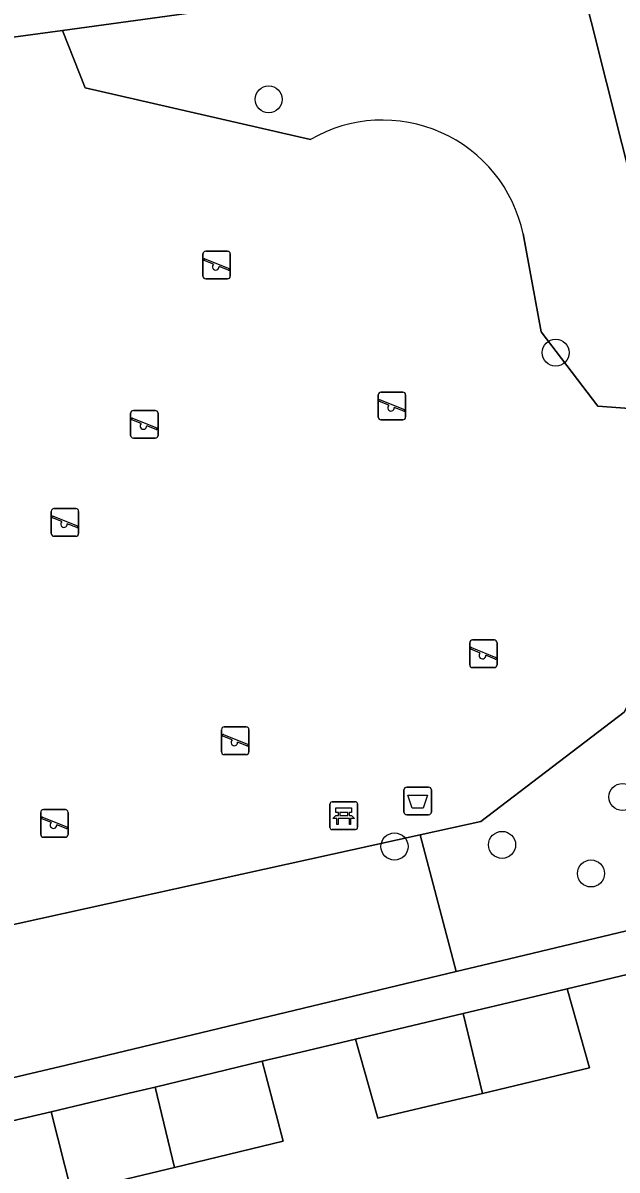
# Model space of a CAD drawing. Extents: x 159716 to 160783, y 383290 to 384031.
# Drawn here: x 160213.16 to 160234.64, y 383601.56 to 383643.06 of the extents above; entities that cross this region are included whole.
import ezdxf

# ---------------------------------------------------------------- set-up
doc = ezdxf.new("R2010")
doc.units = 0
for name, color, linetype in [('IMGEO_Afvalbak', 7, 'Continuous'), ('IMGEO_Bank', 7, 'Continuous'), ('IMGEO_Boom', 7, 'Continuous'), ('IMGEO_Erf', 7, 'Continuous'), ('IMGEO_Groenvoorziening', 7, 'Continuous'), ('IMGEO_Pand', 7, 'Continuous'), ('IMGEO_Rijbaan_lokaal_open', 7, 'Continuous'), ('IMGEO_Speelvoorziening', 7, 'Continuous'), ('IMGEO_Voetpad_open', 7, 'Continuous')]:
    doc.layers.add(name, color=color, linetype=linetype)

msp = doc.modelspace()

# ---------------------------------------------------------------- linework, layer by layer
at = {"layer": 'IMGEO_Afvalbak'}
for p, q in [((160226.935, 383614.512), (160226.935, 383615.312)), ((160226.935, 383615.312), (160226.935, 383614.512)), ((160227.035, 383615.412), (160227.825, 383615.412)), ((160227.825, 383615.412), (160227.035, 383615.412)), ((160227.925, 383615.312), (160227.925, 383614.512)), ((160227.925, 383614.512), (160227.925, 383615.312)), ((160227.825, 383614.412), (160227.035, 383614.412)), ((160227.035, 383614.412), (160227.825, 383614.412))]:
    msp.add_line(p, q, dxfattribs=at)
msp.add_lwpolyline([(160227.078, 383615.126), (160227.782, 383615.126), (160227.633, 383614.656), (160227.227, 383614.656), (160227.078, 383615.126)], dxfattribs=at)
for centre, start, end in [((160227.035, 383615.312), 90, 180), ((160227.035, 383615.312), 90, 180), ((160227.825, 383615.312), 0, 90), ((160227.825, 383615.312), 360, 90), ((160227.035, 383614.512), 180, 270), ((160227.035, 383614.512), 180, 270), ((160227.825, 383614.512), 270, 0), ((160227.825, 383614.512), 270, 0)]:
    msp.add_arc(centre, 0.1, start, end, dxfattribs=at)
at = {"layer": 'IMGEO_Bank'}
for p, q in [((160224.258, 383613.956), (160224.258, 383614.797)), ((160224.258, 383614.797), (160224.258, 383613.956)), ((160224.333, 383614.881), (160225.174, 383614.881)), ((160225.174, 383614.881), (160224.333, 383614.881)), ((160224.567, 383614.387), (160224.567, 383614.493)), ((160224.611, 383614.493), (160224.611, 383614.387)), ((160224.899, 383614.499), (160224.617, 383614.499)), ((160224.905, 383614.387), (160224.905, 383614.493)), ((160224.949, 383614.493), (160224.949, 383614.387)), ((160225.258, 383614.806), (160225.258, 383613.965)), ((160225.258, 383613.965), (160225.258, 383614.806)), ((160224.955, 383614.279), (160224.562, 383614.279)), ((160224.617, 383614.381), (160224.899, 383614.381)), ((160225.183, 383613.881), (160224.342, 383613.881)), ((160224.342, 383613.881), (160225.183, 383613.881))]:
    msp.add_line(p, q, dxfattribs=at)
for points in [[(160224.561, 383614.499), (160224.475, 383614.499), (160224.475, 383614.66), (160225.038, 383614.66), (160225.038, 383614.499), (160224.955, 383614.499)], [(160224.505, 383614.279), (160224.363, 383614.279), (160224.475, 383614.381), (160224.561, 383614.381)], [(160224.555, 383614.272), (160224.555, 383614.065), (160224.512, 383614.065), (160224.512, 383614.272)], [(160224.955, 383614.381), (160225.038, 383614.381), (160225.15, 383614.279), (160225.011, 383614.279)], [(160225.005, 383614.272), (160225.005, 383614.065), (160224.961, 383614.065), (160224.961, 383614.272)]]:
    msp.add_lwpolyline(points, dxfattribs=at)
for centre, radius, start, end in [((160224.336, 383614.803), 0.0779, 92.4484, 184.2845), ((160224.336, 383614.803), 0.0779, 92.4484, 184.2845), ((160224.56, 383614.492), 0.00671, 2.8957, 87.1043), ((160224.617, 383614.492), 0.00671, 92.8957, 177.1043), ((160224.899, 383614.492), 0.00671, 2.8957, 87.1043), ((160224.956, 383614.492), 0.00671, 92.8957, 177.1043), ((160225.18, 383614.803), 0.0779, 2.4484, 94.2845), ((160225.18, 383614.803), 0.0779, 2.4484, 94.2845), ((160224.505, 383614.272), 0.00671, 2.8957, 87.1043), ((160224.562, 383614.272), 0.00671, 92.8957, 177.1043), ((160224.56, 383614.388), 0.00671, 272.8957, 357.1043), ((160224.617, 383614.388), 0.00671, 182.8957, 267.1043), ((160224.899, 383614.388), 0.00671, 272.8957, 357.1043), ((160224.956, 383614.388), 0.00671, 182.8957, 267.1043), ((160224.954, 383614.272), 0.00671, 2.8957, 87.1043), ((160225.011, 383614.272), 0.00671, 92.8957, 177.1043), ((160224.336, 383613.959), 0.0779, 182.4484, 274.2845), ((160224.336, 383613.959), 0.0779, 182.4484, 274.2845), ((160225.18, 383613.959), 0.0779, 272.4484, 4.2845), ((160225.18, 383613.959), 0.0779, 272.4484, 4.2845)]:
    msp.add_arc(centre, radius, start, end, dxfattribs=at)
at = {"layer": 'IMGEO_Boom'}
for centre in [(160222.043, 383640.291), (160232.419, 383631.129), (160234.832, 383615.055), (160226.591, 383613.264), (160230.481, 383613.323), (160233.694, 383612.289)]:
    msp.add_circle(centre, 0.489, dxfattribs=at)
at = {"layer": 'IMGEO_Erf'}
msp.add_lwpolyline([(160244.866, 383601.082), (160242.228, 383610.369), (160242.159, 383610.352), (160242.823, 383607.579), (160238.914, 383606.677), (160238.281, 383609.417), (160232.835, 383608.117), (160233.645, 383605.258), (160229.773, 383604.335), (160228.842, 383604.113), (160225.986, 383603.432), (160225.188, 383606.295), (160223.202, 383605.83), (160221.809, 383605.504), (160222.569, 383602.602), (160218.641, 383601.657), (160214.916, 383600.762), (160214.179, 383603.669), (160210.697, 383602.852), (160211.443, 383599.884), (160207.498, 383598.933), (160206.832, 383601.915), (160202.466, 383600.856), (160196.924, 383643.324)], dxfattribs=at)
at = {"layer": 'IMGEO_Groenvoorziening'}
for points in [[(160233.141, 383645.332), (160231.136, 383645.055), (160226.31, 383644.387), (160220.488, 383643.593), (160214.586, 383642.789), (160215.406, 383640.709), (160223.558, 383638.841)], [(160231.241, 383635.426), (160231.888, 383631.887), (160233.937, 383629.192), (160237.374, 383628.936), (160236.476, 383632.08), (160233.141, 383645.332)], [(160223.558, 383638.841), (160215.406, 383640.709), (160214.586, 383642.789), (160209.044, 383642.033), (160208.8, 383642), (160209.07, 383641.277), (160212.326, 383633.891)], [(160237.374, 383628.936), (160233.937, 383629.192), (160231.888, 383631.887), (160231.241, 383635.426)], [(160212.178, 383623.193), (160209.649, 383619.903), (160211.563, 383612.946), (160210.586, 383612.347), (160209.812, 383609.778), (160227.518, 383613.686), (160229.71, 383614.17), (160234.9, 383618.123), (160238.442, 383625.195), (160237.374, 383628.936)], [(160227.518, 383613.686), (160209.812, 383609.778)], [(160210.185, 383604.422), (160210.263, 383604.307), (160214.718, 383605.353), (160228.826, 383608.739), (160227.518, 383613.686)]]:
    msp.add_lwpolyline(points, dxfattribs=at)
msp.add_lwpolyline([(160238.442, 383625.195), (160234.9, 383618.123), (160229.71, 383614.17), (160227.518, 383613.686), (160228.826, 383608.739), (160230.749, 383609.201), (160240.868, 383611.63), (160241.805, 383611.855), (160242.222, 383611.955)], close=True, dxfattribs=at)
msp.add_arc((160226.164, 383634.354), 5.189, 11.9245, 120.1464, dxfattribs=at)
msp.add_arc((160226.164, 383634.354), 5.189, 11.9245, 120.1464, dxfattribs=at)
at = {"layer": 'IMGEO_Pand'}
for points in [[(160232.835, 383608.117), (160229.077, 383607.222), (160229.773, 383604.335), (160233.645, 383605.258)], [(160229.077, 383607.222), (160225.188, 383606.295), (160225.986, 383603.432), (160228.842, 383604.113), (160229.773, 383604.335)], [(160221.809, 383605.504), (160217.939, 383604.563), (160218.641, 383601.657), (160222.569, 383602.602)], [(160217.939, 383604.563), (160217.006, 383604.336), (160214.179, 383603.669), (160214.916, 383600.762), (160218.641, 383601.657)]]:
    msp.add_lwpolyline(points, close=True, dxfattribs=at)
at = {"layer": 'IMGEO_Rijbaan_lokaal_open'}
msp.add_lwpolyline([(160233.141, 383645.332), (160236.476, 383632.08), (160237.374, 383628.936), (160238.442, 383625.195), (160242.222, 383611.955), (160241.805, 383611.855), (160242.228, 383610.369), (160244.866, 383601.082), (160246.837, 383594.126), (160249.638, 383584.324), (160251.077, 383585.455), (160249.911, 383589.473), (160250.104, 383589.769)], dxfattribs=at)
at = {"layer": 'IMGEO_Speelvoorziening'}
for p, q in [((160219.667, 383633.898), (160219.667, 383634.698)), ((160219.667, 383634.698), (160219.667, 383633.898)), ((160220.05, 383634.326), (160219.711, 383634.463)), ((160219.736, 383634.523), (160220.612, 383634.17)), ((160219.767, 383634.798), (160220.557, 383634.798)), ((160220.557, 383634.798), (160219.767, 383634.798)), ((160220.657, 383634.698), (160220.657, 383633.898)), ((160220.657, 383633.898), (160220.657, 383634.698)), ((160220.588, 383634.11), (160220.248, 383634.247)), ((160220.557, 383633.798), (160219.767, 383633.798)), ((160219.767, 383633.798), (160220.557, 383633.798)), ((160226.003, 383628.799), (160226.003, 383629.599)), ((160226.003, 383629.599), (160226.003, 383628.799)), ((160226.072, 383629.424), (160226.948, 383629.071)), ((160226.103, 383629.699), (160226.893, 383629.699)), ((160226.893, 383629.699), (160226.103, 383629.699)), ((160226.993, 383629.599), (160226.993, 383628.799)), ((160226.993, 383628.799), (160226.993, 383629.599)), ((160217.153, 383629.038), (160217.943, 383629.038)), ((160217.943, 383629.038), (160217.153, 383629.038)), ((160226.386, 383629.227), (160226.047, 383629.364)), ((160226.924, 383629.011), (160226.584, 383629.148)), ((160217.053, 383628.138), (160217.053, 383628.938)), ((160217.053, 383628.938), (160217.053, 383628.138)), ((160217.436, 383628.566), (160217.097, 383628.703)), ((160217.122, 383628.763), (160217.998, 383628.41)), ((160218.043, 383628.938), (160218.043, 383628.138)), ((160218.043, 383628.138), (160218.043, 383628.938)), ((160226.893, 383628.699), (160226.103, 383628.699)), ((160226.103, 383628.699), (160226.893, 383628.699)), ((160217.974, 383628.35), (160217.634, 383628.487)), ((160217.943, 383628.038), (160217.153, 383628.038)), ((160217.153, 383628.038), (160217.943, 383628.038)), ((160214.183, 383624.588), (160214.183, 383625.388)), ((160214.183, 383625.388), (160214.183, 383624.588)), ((160214.283, 383625.488), (160215.073, 383625.488)), ((160215.073, 383625.488), (160214.283, 383625.488)), ((160215.173, 383625.388), (160215.173, 383624.588)), ((160215.173, 383624.588), (160215.173, 383625.388)), ((160214.566, 383625.016), (160214.227, 383625.153)), ((160214.252, 383625.213), (160215.128, 383624.86)), ((160215.104, 383624.8), (160214.764, 383624.937)), ((160215.073, 383624.488), (160214.283, 383624.488)), ((160214.283, 383624.488), (160215.073, 383624.488)), ((160229.411, 383620.735), (160230.201, 383620.735)), ((160230.201, 383620.735), (160229.411, 383620.735)), ((160229.311, 383619.835), (160229.311, 383620.635)), ((160229.311, 383620.635), (160229.311, 383619.835)), ((160229.694, 383620.263), (160229.355, 383620.4)), ((160229.38, 383620.46), (160230.256, 383620.107)), ((160230.301, 383620.635), (160230.301, 383619.835)), ((160230.301, 383619.835), (160230.301, 383620.635)), ((160230.232, 383620.047), (160229.892, 383620.184)), ((160230.201, 383619.735), (160229.411, 383619.735)), ((160229.411, 383619.735), (160230.201, 383619.735)), ((160220.339, 383616.69), (160220.339, 383617.49)), ((160220.339, 383617.49), (160220.339, 383616.69)), ((160220.439, 383617.59), (160221.229, 383617.59)), ((160221.229, 383617.59), (160220.439, 383617.59)), ((160221.329, 383617.49), (160221.329, 383616.69)), ((160221.329, 383616.69), (160221.329, 383617.49)), ((160220.722, 383617.118), (160220.383, 383617.255)), ((160220.408, 383617.315), (160221.284, 383616.962)), ((160221.26, 383616.902), (160220.92, 383617.039)), ((160221.229, 383616.59), (160220.439, 383616.59)), ((160220.439, 383616.59), (160221.229, 383616.59)), ((160213.804, 383613.699), (160213.804, 383614.499)), ((160213.804, 383614.499), (160213.804, 383613.699)), ((160213.904, 383614.599), (160214.694, 383614.599)), ((160214.694, 383614.599), (160213.904, 383614.599)), ((160214.794, 383614.499), (160214.794, 383613.699)), ((160214.794, 383613.699), (160214.794, 383614.499)), ((160214.187, 383614.127), (160213.848, 383614.264)), ((160213.873, 383614.324), (160214.749, 383613.971)), ((160214.725, 383613.911), (160214.385, 383614.048)), ((160214.694, 383613.599), (160213.904, 383613.599)), ((160213.904, 383613.599), (160214.694, 383613.599))]:
    msp.add_line(p, q, dxfattribs=at)
for centre, radius, start, end in [((160219.767, 383634.698), 0.1, 90, 180), ((160219.767, 383634.698), 0.1, 90, 180), ((160219.724, 383634.493), 0.0327, 68.078, 248.078), ((160220.557, 383634.698), 0.1, 0, 90), ((160220.557, 383634.698), 0.1, 360, 90), ((160220.129, 383634.236), 0.12, 130.9928, 5.1632), ((160220.6, 383634.14), 0.0327, 248.078, 68.078), ((160219.767, 383633.898), 0.1, 180, 270), ((160219.767, 383633.898), 0.1, 180, 270), ((160220.557, 383633.898), 0.1, 270, 0), ((160220.557, 383633.898), 0.1, 270, 0), ((160226.103, 383629.599), 0.1, 90, 180), ((160226.103, 383629.599), 0.1, 90, 180), ((160226.06, 383629.394), 0.0327, 68.078, 248.078), ((160226.893, 383629.599), 0.1, 0, 90), ((160226.893, 383629.599), 0.1, 360, 90), ((160217.153, 383628.938), 0.1, 90, 180), ((160217.153, 383628.938), 0.1, 90, 180), ((160217.943, 383628.938), 0.1, 0, 90), ((160217.943, 383628.938), 0.1, 360, 90), ((160226.465, 383629.137), 0.12, 130.9928, 5.1632), ((160226.936, 383629.041), 0.0327, 248.078, 68.078), ((160217.11, 383628.733), 0.0327, 68.078, 248.078), ((160226.103, 383628.799), 0.1, 180, 270), ((160226.103, 383628.799), 0.1, 180, 270), ((160226.893, 383628.799), 0.1, 270, 0), ((160226.893, 383628.799), 0.1, 270, 0), ((160217.515, 383628.476), 0.12, 130.9928, 5.1632), ((160217.986, 383628.38), 0.0327, 248.078, 68.078), ((160217.153, 383628.138), 0.1, 180, 270), ((160217.153, 383628.138), 0.1, 180, 270), ((160217.943, 383628.138), 0.1, 270, 0), ((160217.943, 383628.138), 0.1, 270, 0), ((160214.283, 383625.388), 0.1, 90, 180), ((160214.283, 383625.388), 0.1, 90, 180), ((160215.073, 383625.388), 0.1, 0, 90), ((160215.073, 383625.388), 0.1, 360, 90), ((160214.24, 383625.183), 0.0327, 68.078, 248.078), ((160214.645, 383624.926), 0.12, 130.9928, 5.1632), ((160215.116, 383624.83), 0.0327, 248.078, 68.078), ((160214.283, 383624.588), 0.1, 180, 270), ((160214.283, 383624.588), 0.1, 180, 270), ((160215.073, 383624.588), 0.1, 270, 0), ((160215.073, 383624.588), 0.1, 270, 0), ((160229.411, 383620.635), 0.1, 90, 180), ((160229.411, 383620.635), 0.1, 90, 180), ((160230.201, 383620.635), 0.1, 0, 90), ((160230.201, 383620.635), 0.1, 360, 90), ((160229.368, 383620.43), 0.0327, 68.078, 248.078), ((160229.773, 383620.173), 0.12, 130.9928, 5.1632), ((160230.244, 383620.077), 0.0327, 248.078, 68.078), ((160229.411, 383619.835), 0.1, 180, 270), ((160229.411, 383619.835), 0.1, 180, 270), ((160230.201, 383619.835), 0.1, 270, 0), ((160230.201, 383619.835), 0.1, 270, 0), ((160220.439, 383617.49), 0.1, 90, 180), ((160220.439, 383617.49), 0.1, 90, 180), ((160221.229, 383617.49), 0.1, 0, 90), ((160221.229, 383617.49), 0.1, 360, 90), ((160220.396, 383617.285), 0.0327, 68.078, 248.078), ((160220.801, 383617.028), 0.12, 130.9928, 5.1632), ((160220.439, 383616.69), 0.1, 180, 270), ((160220.439, 383616.69), 0.1, 180, 270), ((160221.229, 383616.69), 0.1, 270, 0), ((160221.229, 383616.69), 0.1, 270, 0), ((160221.272, 383616.932), 0.0327, 248.078, 68.078), ((160213.904, 383614.499), 0.1, 90, 180), ((160213.904, 383614.499), 0.1, 90, 180), ((160214.694, 383614.499), 0.1, 0, 90), ((160214.694, 383614.499), 0.1, 360, 90), ((160213.861, 383614.294), 0.0327, 68.078, 248.078), ((160214.266, 383614.037), 0.12, 130.9928, 5.1632), ((160213.904, 383613.699), 0.1, 180, 270), ((160213.904, 383613.699), 0.1, 180, 270), ((160214.694, 383613.699), 0.1, 270, 0), ((160214.694, 383613.699), 0.1, 270, 0), ((160214.737, 383613.941), 0.0327, 248.078, 68.078)]:
    msp.add_arc(centre, radius, start, end, dxfattribs=at)
at = {"layer": 'IMGEO_Voetpad_open'}
for points in [[(160204.829, 383641.459), (160208.8, 383642), (160209.044, 383642.033), (160214.586, 383642.789), (160220.488, 383643.593), (160226.31, 383644.387), (160231.136, 383645.055), (160233.141, 383645.332), (160232.608, 383648.15)], [(160196.924, 383643.324), (160202.466, 383600.856), (160206.832, 383601.915), (160210.697, 383602.852), (160214.179, 383603.669), (160217.006, 383604.336), (160217.939, 383604.563), (160221.809, 383605.504), (160223.202, 383605.83), (160225.188, 383606.295), (160229.077, 383607.222), (160232.835, 383608.117), (160238.281, 383609.417)], [(160240.868, 383611.63), (160230.749, 383609.201), (160228.826, 383608.739), (160214.718, 383605.353), (160210.263, 383604.307), (160210.185, 383604.422), (160208.308, 383603.978), (160203.422, 383602.811), (160202.462, 383609.71), (160197.824, 383643.446)]]:
    msp.add_lwpolyline(points, dxfattribs=at)

doc.saveas('drawing.dxf')
